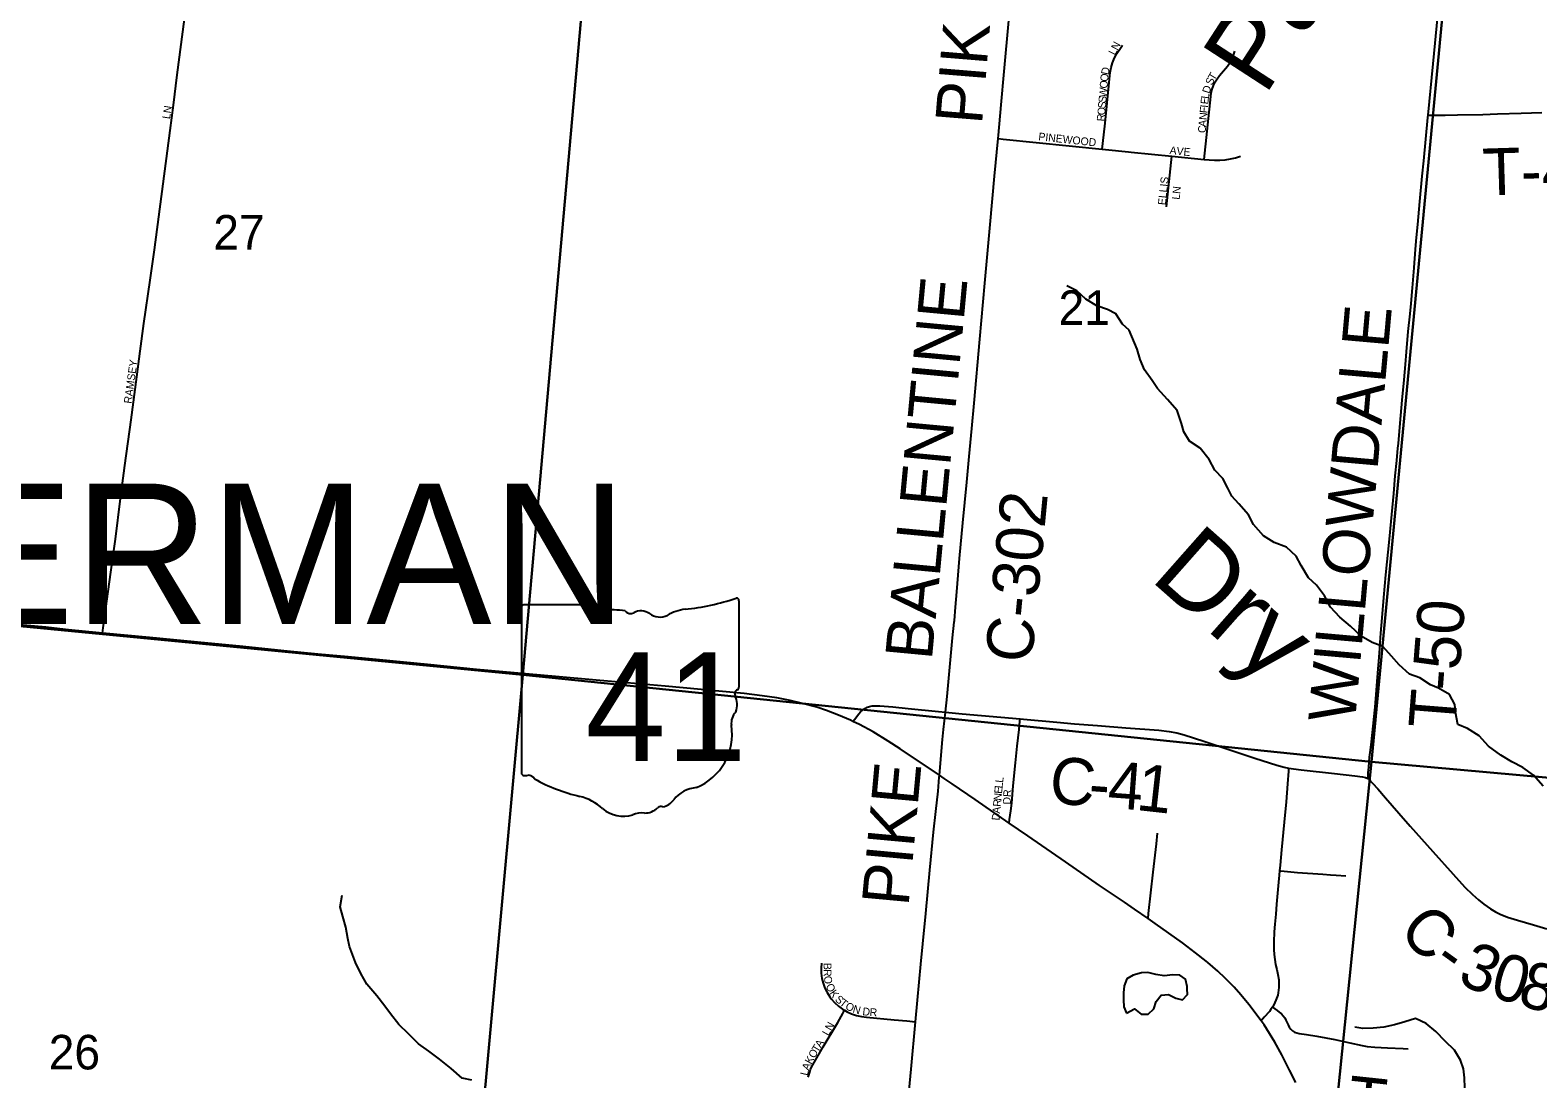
# Model space of a CAD drawing. Extents: x 1410790 to 1770854, y 566777 to 831614.
# Drawn here: x 1576223 to 1585877, y 724224 to 730938 of the extents above; entities that cross this region are included whole.
import ezdxf

# ---------------------------------------------------------------- set-up
doc = ezdxf.new("R2010")
doc.units = 0
for name, color, linetype in [('GM_X_County_Road', 7, 'Continuous'), ('GM_X_County_Road_Text', 7, 'Continuous'), ('GM_X_Minor_Lake', 7, 'Continuous'), ('GM_X_Minor_River', 7, 'Continuous'), ('GM_X_Minor_River_Text', 7, 'Continuous'), ('GM_X_Section', 7, 'Continuous'), ('GM_X_Section_Text', 7, 'Continuous'), ('GM_X_State_Location', 7, 'Continuous'), ('GM_X_State_Route', 7, 'Continuous'), ('GM_X_State_Shield', 7, 'Continuous'), ('GM_X_Township_Road', 7, 'Continuous'), ('GM_X_Township_Road_Text', 7, 'Continuous'), ('GM_X_Township_Subdivision', 7, 'Continuous'), ('GM_X_Township_Subdivision_Text', 7, 'Continuous'), ('GM_X_Township_Text', 7, 'Continuous')]:
    doc.layers.add(name, color=color, linetype=linetype)

msp = doc.modelspace()

# ---------------------------------------------------------------- linework, layer by layer
at = {"layer": 'GM_X_County_Road'}
for points in [[(1582420.8, 730243.7), (1582422.8, 730264.6), (1582440.3, 730460.6), (1582458.8, 730673), (1582488.9, 730999.7), (1582499.8, 731130.4), (1582527.4, 731407.8), (1582537.6, 731522.1), (1582542.6, 731570.9), (1582550.2, 731652.8), (1582552.8, 731685.9), (1582552.8, 731693.4)], [(1582083.2, 726570.9), (1582093.9, 726671), (1582129.7, 727048.3), (1582139.1, 727146.6), (1582140.5, 727158.1), (1582147.4, 727244.1), (1582155.8, 727342), (1582173.3, 727554.4), (1582195.5, 727782.9), (1582220.5, 728044.1), (1582235.3, 728207.5), (1582251.8, 728387.1), (1582266.4, 728550.5), (1582303.3, 728958.8), (1582336.5, 729318), (1582355.8, 729529.6), (1582370.8, 729693), (1582398.3, 730003.3), (1582420.8, 730243.7)], [(1581590, 726605.8), (1581596.6, 726608.3), (1581614.8, 726612.2), (1581625.3, 726612.7)], [(1581625.3, 726612.7), (1581631.7, 726613), (1581664.3, 726612.2), (1581746.7, 726605.2), (1581844.2, 726594.2), (1582039.7, 726575.4), (1582083.2, 726570.9)], [(1581491.3, 726512.6), (1581500.2, 726524.5), (1581528.1, 726561.5), (1581539.6, 726573.8), (1581552.5, 726584.9), (1581566.7, 726594.2), (1581581.4, 726602.6), (1581590, 726605.8)], [(1582083.2, 726570.9), (1582191.2, 726560.2), (1582562.3, 726528.3)], [(1582562.3, 726528.3), (1582583.8, 726526.5), (1582796.6, 726508), (1582910.6, 726497.5), (1583057.7, 726485.7), (1583237.6, 726470.5), (1583450.4, 726455.8), (1583515.8, 726447.6), (1583564.5, 726438.3), (1583612.5, 726426.3), (1583737.6, 726385.5), (1584064.6, 726276.5), (1584205.2, 726231.5), (1584252.5, 726219), (1584280.6, 726212.4)], [(1584280.6, 726212.4), (1584279.4, 726193.1), (1584272.8, 726113), (1584264.4, 725997.9), (1584253, 725867.8), (1584235.9, 725689.1), (1584226.7, 725592.6), (1584223, 725555.5)], [(1584280.6, 726212.4), (1584361.3, 726202.9), (1584574.3, 726179.2), (1584705.6, 726164.7), (1584754.9, 726157.1), (1584772.4, 726153), (1584787.7, 726147.2)], [(1584787.7, 726147.2), (1584798.1, 726138.3), (1584818.6, 726116.3), (1584851.6, 726079.9), (1584901.9, 726022.2), (1584986.1, 725924.8), (1585059.6, 725841.4), (1585204.9, 725679.6), (1585333.7, 725534.3), (1585409.6, 725451.8), (1585457.5, 725403.9), (1585495.5, 725370), (1585530.1, 725342), (1585573.1, 725311.4), (1585605.7, 725292.9), (1585634.9, 725278.1), (1585682.9, 725259.4), (1585747.2, 725239.6), (1585849.6, 725209), (1585934.6, 725185.1)], [(1584223, 725555.5), (1584220.3, 725528.8), (1584216.6, 725483.3), (1584212.4, 725436), (1584207.7, 725388.5), (1584204.2, 725343.1), (1584198.6, 725278.8), (1584192.9, 725213.3), (1584189, 725165.1), (1584187.2, 725100.4), (1584186.8, 725051.6), (1584188.8, 725019.3), (1584197.6, 724954.9), (1584204.8, 724923.5), (1584212.4, 724891.3), (1584217.3, 724858.5), (1584218.6, 724841.9), (1584219, 724825.2), (1584218.3, 724808.5), (1584216.5, 724791.9), (1584213.5, 724775.5), (1584210.7, 724760.2), (1584199.9, 724727.6), (1584185.5, 724697.7), (1584178.2, 724683.4)], [(1584178.2, 724683.4), (1584167.7, 724669), (1584157.5, 724655.6), (1584124.4, 724618.2), (1584104.2, 724595.5)]]:
    msp.add_lwpolyline(points, dxfattribs=at)
at = {"layer": 'GM_X_Minor_Lake'}
for points in [[(1583631.5, 724799.3), (1583631, 724816), (1583621.4, 724862.2), (1583583.6, 724888.4), (1583539.7, 724888.8), (1583483.7, 724883.2), (1583429.9, 724891.6), (1583380, 724903.9), (1583338.1, 724902.2), (1583286, 724886.6), (1583243.9, 724864.9), (1583227.6, 724819), (1583223.3, 724775), (1583222.9, 724728.9), (1583226.6, 724684.9), (1583242.3, 724644.7)], [(1583242.3, 724644.7), (1583294.4, 724672.3), (1583336.1, 724638), (1583382, 724637.7), (1583418.2, 724671.5), (1583432.6, 724719.4), (1583464.8, 724759.2), (1583510.8, 724762.9), (1583558.6, 724740.5), (1583600.4, 724730.2), (1583632.6, 724764), (1583631.5, 724799.3)]]:
    msp.add_lwpolyline(points, dxfattribs=at)
at = {"layer": 'GM_X_Minor_River'}
for points in [[(1583260.6, 729016.5), (1583217.1, 729055), (1583173.8, 729121.7), (1583122, 729150.4), (1583052.1, 729173.2), (1582982.4, 729216.2), (1582924.9, 729268.9), (1582861.1, 729301.8)], [(1585909.6, 726098.6), (1585848.2, 726169.1), (1585780.6, 726217.6), (1585709, 726254.2), (1585639.4, 726296.7), (1585560, 726353.3), (1585500.5, 726419.8), (1585427, 726466.4), (1585363.2, 726492.9), (1585349.8, 726571.1), (1585344.2, 726621.2), (1585310.7, 726685.5), (1585241.1, 726726), (1585189.4, 726746.4), (1585121.8, 726790.9), (1585054.1, 726815.5), (1584988.6, 726874), (1584939.1, 726930.4), (1584883.6, 726990.9), (1584815.9, 727017.4), (1584746.3, 727057.9), (1584676.8, 727122.5), (1584609.3, 727179), (1584547.9, 727243.5), (1584510.5, 727315.9), (1584459.1, 727384.3), (1584407.5, 727430.7), (1584362.1, 727511.2), (1584328.6, 727569.4), (1584267.1, 727627.9), (1584187.5, 727658.6), (1584119.9, 727701.1), (1584056.5, 727773.6), (1584023, 727833.9), (1583961.6, 727904.4), (1583918, 727954.8), (1583892.4, 728005), (1583858.9, 728067.3), (1583809.4, 728121.7), (1583772, 728190.1), (1583714.6, 728262.6), (1583647, 728307.1), (1583609.5, 728365.4), (1583593.9, 728419.6), (1583566.5, 728501.8), (1583505.1, 728572.4), (1583441.7, 728642.9), (1583408.2, 728695.2), (1583358.8, 728763.6), (1583331.3, 728829.9), (1583311.8, 728896.1), (1583260.6, 729016.5)], [(1578257.1, 725121.7), (1578243.9, 725194), (1578224.7, 725262.4), (1578207.4, 725324.8), (1578220.4, 725400.8)], [(1579052.2, 724214.3), (1578988.2, 724229.1), (1578918.8, 724290.1), (1578843.3, 724349.1), (1578775.7, 724402), (1578710.1, 724448.9), (1578644.7, 724511.8), (1578583.3, 724572.6), (1578529.9, 724639.4), (1578494.5, 724689.9), (1578443.1, 724754.7), (1578379.9, 724829.6), (1578340.6, 724898.2), (1578307.3, 724968.8), (1578287.9, 725019.1), (1578268.5, 725071.5), (1578257.1, 725121.7)], [(1585896.1, 724008.7), (1585836, 723985.2), (1585771.7, 723943.6), (1585721.6, 723915.9), (1585655.6, 723910.4), (1585585.8, 723920.9), (1585514.3, 723969.5), (1585458.8, 724032), (1585429.3, 724094.2), (1585409.9, 724166.4), (1585406.3, 724230.5), (1585400.8, 724288.6), (1585381.2, 724342.8), (1585343.7, 724407.1), (1585282.3, 724465.6), (1585222.8, 724526.1), (1585161.3, 724578.6), (1585093.6, 724609.2), (1585025.5, 724589.6), (1584959.5, 724570.1), (1584891.4, 724554.6), (1584821.5, 724549.1), (1584755.5, 724545.6), (1584703.7, 724553.9)]]:
    msp.add_lwpolyline(points, dxfattribs=at)
at = {"layer": 'GM_X_Section'}
for points in [[(1579852.1, 732152.9), (1579377.5, 726810.9), (1574037, 727327.4), (1574933.4, 732667.2)], [(1579852.1, 732152.9), (1585323.6, 731643.3), (1584812, 726253.6), (1579377.5, 726810.9)], [(1585323.6, 731643.3), (1590710.2, 731075.3), (1590179.8, 725772.1), (1584812, 726253.6)], [(1574037, 727327.4), (1579377.5, 726810.9), (1578900.5, 721567.6), (1573737.9, 722079.3)], [(1579377.5, 726810.9), (1584812, 726253.6), (1584282.6, 721032.4), (1578900.5, 721567.6)], [(1590179.8, 725772.1), (1589676.2, 720538.5), (1584282.6, 721032.4), (1584812, 726253.6)]]:
    msp.add_lwpolyline(points, close=True, dxfattribs=at)
at = {"layer": 'GM_X_State_Route'}
for points in [[(1580520.1, 726716.4), (1580289.2, 726737.6), (1579848.2, 726776.7), (1579586.9, 726800.8), (1579080.5, 726844.8), (1578767.4, 726876), (1578460.5, 726906.6), (1578259.6, 726925.5), (1578066, 726943.8), (1577869, 726962.9), (1577562.7, 726993.1), (1577361.1, 727012.3), (1576987, 727048.8), (1576686.1, 727077.8), (1576665.2, 727079.7), (1576469.3, 727099.1), (1576322.6, 727114.9), (1576106.8, 727134.7)], [(1582075.4, 726147.6), (1582044.8, 726168.1), (1581793.4, 726337), (1581716.2, 726386.5), (1581620.2, 726445.8), (1581533.7, 726492.2), (1581491.3, 726512.6), (1581474.8, 726520.6), (1581399.5, 726552.4), (1581323, 726581.1), (1581259.6, 726602.6), (1581167.6, 726627.8), (1581088.6, 726646), (1581004.4, 726662.5), (1580909.1, 726676.6), (1580795.3, 726690.2), (1580632.2, 726706.2), (1580520.1, 726716.4)], [(1583294.1, 725310.2), (1583230.1, 725354.8), (1583070.4, 725461.1), (1582851.6, 725612.2), (1582610.3, 725778.8), (1582491.2, 725861.1), (1582273.5, 726011.5), (1582126.8, 726113), (1582075.4, 726147.6)], [(1583763.2, 724968.1), (1583752.3, 724977.5), (1583684.9, 725031.4), (1583602, 725094.2), (1583426.1, 725218.4), (1583381, 725249.8), (1583294.1, 725310.2)], [(1584327.3, 724199.8), (1584286.5, 724279.7), (1584237.9, 724377.8), (1584193.6, 724459.6), (1584142.2, 724542.5), (1584123.9, 724569.4), (1584104.2, 724595.5), (1584026, 724699.3), (1583974.6, 724762.2), (1583931.1, 724810.5), (1583874.2, 724868.6), (1583826.9, 724913.1), (1583763.2, 724968.1)]]:
    msp.add_lwpolyline(points, dxfattribs=at)
at = {"layer": 'GM_X_State_Shield'}
for p, q in [((1580761.8, 726731.9), (1580761.8, 727284.7)), ((1579369.6, 727240.3), (1579369.6, 726183.7)), ((1579791, 727258.5), (1579383.3, 727258.5)), ((1580761.6, 726732.1), (1580761.8, 726731.9))]:
    msp.add_line(p, q, dxfattribs=at)
for centre, radius, start, end in [((1580265.8, 728699), 1476.4, 275.84447, 288.90645), ((1580746.3, 727287), 15.5, 351.86209, 97.738), ((1579385.5, 727242.6), 16.1, 98.1301, 188.1301), ((1579888.1, 727381.2), 156.4, 231.61951, 271.11188), ((1579940, 726665.3), 561.6, 80.48669, 94.98827), ((1580067.5, 727248), 45.1, 219.79206, 297.10237), ((1580133.7, 727125.9), 93.8, 54.46668, 119.14113), ((1580254.8, 727293.4), 112.9, 233.85621, 294.82819), ((1580454.2, 726935.8), 297, 97.34618, 120.76885), ((1580758.2, 726691.4), 24, 107.94398, 210.33697), ((1580745.2, 726729.8), 16.6, 289.60381, 7.73413), ((1580605.6, 726621.5), 144, 340.03296, 23.64957), ((1580817.3, 726500.6), 104.8, 136.8065, 186.92959), ((1580348.5, 726430.3), 369.3, 292.30889, 8.98584), ((1579385.7, 726181.4), 16.3, 171.95839, 258.30661), ((1579388.2, 726289.5), 124.2, 267.33899, 280.60386), ((1579413.6, 726122.7), 44.8, 29.74838, 93.27175), ((1579978.8, 727072.1), 1066.1, 240.41292, 257.1985), ((1579661, 725709), 333.6, 47.18416, 75.83597), ((1580504.3, 725887), 202.2, 94.40312, 142.57675), ((1580021.8, 726117.5), 211.7, 230.70037, 286.29184), ((1580159.5, 726038.3), 112.8, 268.77702, 315.54927), ((1580261.5, 725936), 31.8, 65.75173, 132.64842), ((1580248, 726081.3), 119.3, 282.87319, 323.27711), ((1580144.1, 725752.2), 173.9, 85.69512, 111.20995)]:
    msp.add_arc(centre, radius, start, end, dxfattribs=at)
at = {"layer": 'GM_X_Township_Road'}
for points in [[(1585173.7, 730393.4), (1585206.2, 730721.6), (1585235.8, 731031.7), (1585263.2, 731325.4), (1585280.4, 731488.3), (1585294.9, 731635), (1585304.3, 731732.9), (1585314.4, 731830.7), (1585330.8, 731960.6), (1585344.1, 732058.1), (1585377.3, 732301.8), (1585398.5, 732464.4), (1585417.1, 732610.6), (1585433.6, 732740.8), (1585441.3, 732805.9), (1585455.6, 732919.5), (1585468.3, 733016.8), (1585478.7, 733097.5), (1585489.9, 733196.1), (1585503.2, 733291.9), (1585515.3, 733372.9), (1585543.9, 733584.1), (1585555.6, 733672.9)], [(1584864.8, 726987.9), (1584871.6, 727076.4), (1584879.2, 727174.5), (1584890.1, 727305.1), (1584904, 727451.7), (1584927.6, 727679.5), (1584937.8, 727793.2), (1584953.4, 727970.7), (1584963.7, 728084.9), (1584972.7, 728181.8), (1584979.3, 728261.9), (1584983.3, 728292.2), (1584995, 728421.4), (1585008.7, 728568.4), (1585020.4, 728698.6), (1585028.4, 728796.6), (1585035, 728878.3), (1585046, 729008.8), (1585058.1, 729122.6), (1585065.6, 729187.6), (1585073.3, 729287.6), (1585084.6, 729416.5), (1585086.7, 729449.1), (1585095.8, 729562.4), (1585100.6, 729611.4), (1585107.1, 729693.5), (1585121.9, 729841.9), (1585136.6, 730003.3), (1585146.4, 730101.2), (1585172.3, 730378.8), (1585173.7, 730393.4)], [(1585173.7, 730393.4), (1585214.1, 730393.4), (1585282.3, 730393.4), (1585362.1, 730396), (1585524.6, 730398.2), (1585618.2, 730402.9), (1585769.2, 730406.4), (1585901.4, 730410.4)], [(1584787.7, 726147.2), (1584789.3, 726168.8), (1584790.4, 726186.1), (1584793.5, 726219.5), (1584799.3, 726282.3), (1584803.2, 726314), (1584808.8, 726362.2), (1584822, 726482.5), (1584826.4, 726525.3), (1584834.1, 726604.5), (1584853.6, 726848.1), (1584857.8, 726896.7), (1584864.1, 726978.3), (1584864.8, 726987.9)], [(1582044.8, 726168.1), (1582064.3, 726397), (1582070.7, 726460.9), (1582083.2, 726570.9)], [(1581891.5, 724589.5), (1581904.3, 724727.6), (1581925, 724957.5), (1581937.9, 725088), (1581957.5, 725282.9), (1581984.6, 725560.4), (1582007.8, 725803.2), (1582021.7, 725935.9), (1582036.2, 726064.7), (1582043.7, 726154.3), (1582044.8, 726168.1)], [(1583381, 725249.8), (1583384.7, 725282.6), (1583414.5, 725546.6), (1583435, 725728), (1583442.3, 725797)], [(1584223, 725555.5), (1584230.7, 725554.8), (1584337.1, 725545.5), (1584499.7, 725534.3), (1584548.8, 725531), (1584586.1, 725527.9), (1584647.8, 725524)], [(1584178.2, 724683.4), (1584207.8, 724660.5), (1584221.2, 724650.9), (1584234.4, 724640.1), (1584246.2, 724627.9), (1584256.1, 724614), (1584263.9, 724598.8), (1584277.1, 724568.8), (1584285.1, 724555.2), (1584294.7, 724542.8), (1584306, 724532), (1584318.9, 724523.5), (1584333.2, 724517.7), (1584348.5, 724514.5), (1584396, 724508.4), (1584462.4, 724498), (1584575.7, 724475.5), (1584672, 724454.2), (1584752.1, 724436.5), (1584784.2, 724430.6), (1584832.7, 724425.6), (1584914.7, 724422.3), (1585013.2, 724417.8), (1585046.2, 724416.9)], [(1581577.1, 721318.1), (1581581.2, 721362.9), (1581597.1, 721542.7), (1581615.4, 721738.7), (1581626.9, 721869.5), (1581643, 722032.7), (1581663.7, 722228.5), (1581690.1, 722506.3), (1581723, 722832.8), (1581743.7, 723061.6), (1581760.7, 723224.7), (1581796.9, 723584), (1581840.6, 724041.4), (1581863.4, 724286.5), (1581891.5, 724589.5)]]:
    msp.add_lwpolyline(points, dxfattribs=at)
at = {"layer": 'GM_X_Township_Subdivision'}
for points in [[(1576686.1, 727077.8), (1576690.7, 727110.9), (1576740.8, 727468.1), (1576769, 727679.2), (1576801.5, 727939.5), (1576829.3, 728150.8), (1576869, 728443.2), (1576906.1, 728719.4), (1576927.4, 728881.9), (1576951.9, 729060.6), (1576991.7, 729336.4), (1577018.9, 729531.3), (1577074.8, 729953.9), (1577102.3, 730165.2), (1577119.1, 730295.2), (1577140.5, 730457.7), (1577164.6, 730652.9), (1577242.4, 731254.5), (1577275.1, 731514.8), (1577277.4, 731531)], [(1583087.2, 730175.5), (1583091.3, 730212.9), (1583105.6, 730342.5), (1583130.9, 730601.9), (1583138, 730666.6), (1583144.4, 730698.5), (1583153.9, 730729.6), (1583166.4, 730759.7), (1583181.6, 730788.5), (1583208.4, 730829.3), (1583217.8, 730842.7)], [(1583740.6, 730110.6), (1583782.2, 730512.9), (1583785.9, 730537.2), (1583792, 730560.9), (1583800.3, 730584), (1583810.9, 730606.2), (1583823.6, 730627.1), (1583838.3, 730646.8), (1583888.9, 730708.4), (1583901.7, 730725.8), (1583913.1, 730744.2), (1583922.8, 730763.4), (1583930.9, 730783.4), (1583937.3, 730804.1)], [(1582420.8, 730243.7), (1582454.1, 730240.3), (1583087.2, 730175.5)], [(1583087.2, 730175.5), (1583108.3, 730173.3), (1583255.4, 730158.4), (1583271.8, 730157), (1583533.4, 730131.8)], [(1583499.8, 729806.2), (1583533.4, 730131.8)], [(1583533.4, 730131.8), (1583740.6, 730110.6)], [(1583740.6, 730110.6), (1583772.2, 730107.4), (1583806.2, 730105.3), (1583840.2, 730105.6), (1583874.2, 730108.3), (1583907.8, 730113.4), (1583941, 730121), (1583973.6, 730130.9)], [(1582491.2, 725861.1), (1582494.2, 725883.4), (1582502.1, 725940.3), (1582507.7, 725988.4), (1582517.2, 726100.4), (1582531.1, 726246.3), (1582542.9, 726354.3), (1582555, 726459.8), (1582560.6, 726513.2), (1582562.3, 726528.3)], [(1581289.6, 724964.5), (1581288.2, 724931.9), (1581288.8, 724899.4), (1581292.8, 724867.1), (1581300.6, 724835.5), (1581311.7, 724804.9), (1581325.7, 724775.6), (1581343, 724748), (1581352.9, 724735.1), (1581374.8, 724711), (1581399, 724689.2), (1581425.2, 724669.9), (1581437.2, 724662.9)], [(1581205.3, 724235.1), (1581214.5, 724267.3), (1581220.2, 724283.2), (1581227, 724298.5), (1581242.3, 724328.2), (1581301.5, 724428.4), (1581394.4, 724585.2), (1581426.3, 724643.1), (1581437.2, 724662.9)], [(1581437.2, 724662.9), (1581453.3, 724653.3), (1581482.8, 724639.9), (1581513.7, 724629.6), (1581545.5, 724622.5), (1581577.7, 724617.7), (1581755.9, 724601.2), (1581837.2, 724594.2), (1581891.5, 724589.5)]]:
    msp.add_lwpolyline(points, dxfattribs=at)

# ---------------------------------------------------------------- texts
at = {"layer": 'GM_X_County_Road_Text'}
for s, rotation, p in [('PIKE', 85.33842, (1582317.1, 730328.9)), ('BALLENTINE', 84.63747, (1581996.1, 726899.4)), ('C-302', 84.55941, (1582636, 726880.5)), ('C', 354.43349, (1582740.8, 725992.9)), ('4', 355.79129, (1583116.7, 725959.3)), ('1', 353.67475, (1583298.1, 725946)), ('-', 355.80126, (1582993.9, 725968.3)), ('C', 314.13337, (1584974.9, 725162.4)), ('3', 336.73785, (1585352.2, 724840.7)), ('-', 324.253, (1585190.3, 724947.8)), ('0', 343.63968, (1585559.1, 724754.4)), ('8', 343.56494, (1585736.4, 724702.3))]:
    msp.add_text(s, height=300, rotation=rotation, dxfattribs=at).set_placement(p)
at = {"layer": 'GM_X_Minor_River_Text'}
for s, height, rotation, p in [('Panther', 499.89, 57.00075, (1584127.7, 730510.1)), ('Dry', 499.92, 318.52025, (1583385.8, 727423.4))]:
    msp.add_text(s, height=height, rotation=rotation, dxfattribs=at).set_placement(p)
at = {"layer": 'GM_X_Section_Text'}
for s, p in [('27', (1577395.8, 729533.4)), ('21', (1582807.8, 729051)), ('26', (1576342, 724284.2))]:
    msp.add_text(s, height=221, rotation=0.00001, dxfattribs=at).set_placement(p)
at = {"layer": 'GM_X_State_Location'}
for s in ['s', 'r']:
    msp.add_text(s, height=1, dxfattribs=at).set_placement((1580050, 726641.7))
msp.add_text('41', height=1, rotation=0.00001, dxfattribs=at).set_placement((1579798.2, 726569))
at = {"layer": 'GM_X_State_Shield'}
msp.add_text('41', height=696.1, dxfattribs=at).set_placement((1579776.9, 726258.2))
at = {"layer": 'GM_X_Township_Road_Text'}
for s, rotation, p in [('T-45', 1.76887, (1585526.2, 729879.3)), ('WILLOWDALE', 84.91386, (1584705.2, 726497.1)), ('T-50', 85.4706, (1585346.6, 726457.8)), ('PIKE', 84.75002, (1581846.5, 725323.8)), ('T', 353.91623, (1584647.2, 723946.8))]:
    msp.add_text(s, height=300, rotation=rotation, dxfattribs=at).set_placement(p)
at = {"layer": 'GM_X_Township_Subdivision_Text'}
for s, rotation, p in [('N', 61.77324, (1583184.7, 730804.7)), ('L', 63.12953, (1583168.9, 730773.6)), ('D', 79.093, (1583127.8, 730648.9)), ('T', 58.97064, (1583804.7, 730612.3)), ('W', 85.01714, (1583115.4, 730505.6)), ('O', 85.02655, (1583120.3, 730562.6)), ('O', 85.03309, (1583124.2, 730606.5)), ('D', 72.41519, (1583773.6, 730528.7)), ('S', 65.79342, (1583791, 730581.6)), ('S', 85.02078, (1583109.2, 730435.5)), ('S', 85.02078, (1583112.3, 730470.6)), ('E', 84.66897, (1583766, 730461.6)), ('L', 82.10561, (1583769.2, 730496)), ('LN', 81.03268, (1577118.1, 730366.2)), ('R', 85.01447, (1583102, 730352.2)), ('O', 85.03715, (1583105.5, 730391.7)), ('N', 84.65913, (1583756.6, 730360.8)), ('F', 84.63737, (1583760.7, 730404.6)), ('I', 84.66913, (1583764, 730439.6)), ('PINEWOOD', 353.83038, (1582676.8, 730233.2)), ('C', 84.64945, (1583748.8, 730277.5)), ('A', 84.65913, (1583752.5, 730317)), ('AVE', 354.09695, (1583517.1, 730145.2)), ('ELLIS', 83.98829, (1583493.6, 729815.7)), ('LN', 83.99458, (1583582.6, 729850.8)), ('RAMSEY', 82.01112, (1576871.7, 728544.4)), ('L', 83.01727, (1582451.9, 726116.9)), ('N', 84.51888, (1582441.1, 726003.3)), ('E', 84.54136, (1582445.3, 726047.1)), ('L', 84.52858, (1582448.6, 726082.2)), ('DR', 86.98901, (1582500.6, 725979)), ('A', 84.54134, (1582433.1, 725920.1)), ('R', 84.52858, (1582437.3, 725963.9)), ('D', 84.52858, (1582428.9, 725876.3)), ('B', 270.19431, (1581303.6, 724965.9)), ('R', 270.20773, (1581303.7, 724926.2)), ('O', 277.78211, (1581304.4, 724879.4)), ('O', 295.84989, (1581315.3, 724819.4)), ('K', 304.52081, (1581338.6, 724772.7)), ('S', 318.39745, (1581372.3, 724726.6)), ('T', 321.86782, (1581401.1, 724701.1)), ('O', 332.82539, (1581437.6, 724673.7)), ('N', 343.49602, (1581486.2, 724649.9)), ('D', 353.22032, (1581550.2, 724632)), ('R', 356.53433, (1581597, 724626.6)), ('LN', 60.64354, (1581334.4, 724495.3)), ('O', 59.03249, (1581244.8, 724351.4)), ('T', 58.7738, (1581267.4, 724389)), ('A', 58.78193, (1581285.6, 724419.1)), ('A', 68.79929, (1581208.5, 724273.9)), ('K', 60.95176, (1581223.6, 724313.3)), ('L', 77.18967, (1581201.3, 724241.4))]:
    msp.add_text(s, height=50, rotation=rotation, dxfattribs=at).set_placement(p)
at = {"layer": 'GM_X_Township_Text'}
msp.add_text('GERMAN', height=900, rotation=0.00001, dxfattribs=at).set_placement((1574765, 727134.9))

doc.saveas('drawing.dxf')
